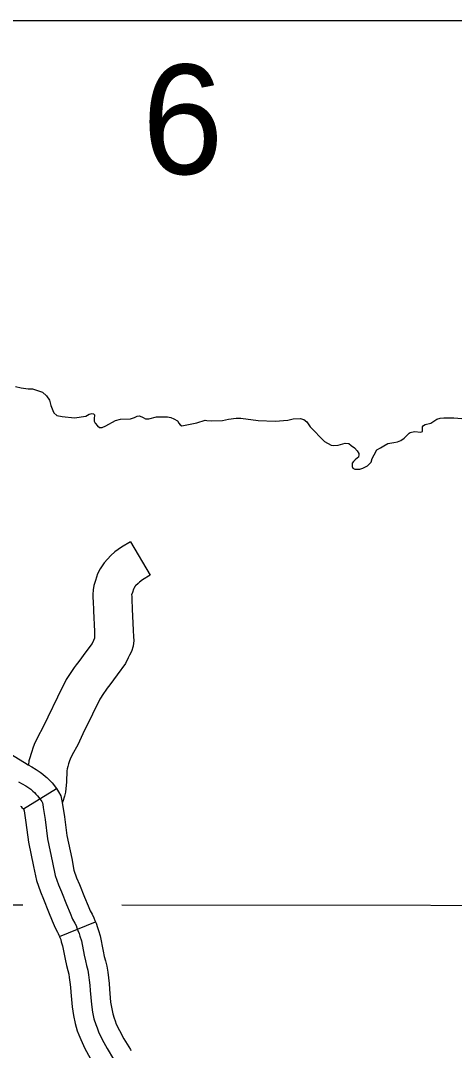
# Model space of a CAD drawing. Extents: x 1720274 to 1751788, y 372074 to 391887.
# Drawn here: x 1731147 to 1731412, y 381188 to 381816 of the extents above; entities that cross this region are included whole.
import ezdxf

# ---------------------------------------------------------------- set-up
doc = ezdxf.new("R2010")
doc.units = 0
for name, color, linetype in [('Level 32', 7, 'Continuous'), ('Level 35', 7, 'Continuous'), ('Level 45', 7, 'Continuous'), ('Level 5', 7, 'Continuous'), ('R_Draft', 7, 'Continuous')]:
    doc.layers.add(name, color=color, linetype=linetype)

msp = doc.modelspace()

# ---------------------------------------------------------------- linework, layer by layer
at = {"layer": 'Level 32'}
for p, q in [((1731148.66, 381335.55), (1731168.86, 381347.95)), ((1731170.69, 381257.68), (1731192.61, 381266.69))]:
    msp.add_line(p, q, dxfattribs=at)
for points in [[(1731096.01, 381406.65), (1731099.98, 381403.94), (1731110.2, 381395.36), (1731114.35, 381391.47), (1731121.49, 381384.03), (1731132.19, 381375.38), (1731140.48, 381369.32), (1731149.31, 381363.7), (1731151.55, 381362.36), (1731153.72, 381361.23), (1731156.46, 381359.62), (1731158.94, 381358), (1731160.61, 381356.67), (1731162.23, 381355.33), (1731163.02, 381354.6)], [(1731145.77, 381352.01), (1731147.99, 381350.85), (1731150.22, 381349.55), (1731151.98, 381348.4), (1731153.13, 381347.47), (1731154.44, 381346.4), (1731155.44, 381345.48), (1731156.33, 381344.58), (1731157.28, 381343.56), (1731158.76, 381341.75)], [(1731163.02, 381354.6), (1731163.65, 381354.02), (1731164.88, 381352.79), (1731166.21, 381351.35), (1731168.86, 381347.95)], [(1731168.86, 381347.95), (1731170.14, 381345.87), (1731171.46, 381343.38), (1731172.11, 381340.51), (1731172.49, 381338.23), (1731173.71, 381330.62), (1731175.12, 381319.24), (1731178.12, 381305.19), (1731179.52, 381298.1), (1731181.12, 381293.53), (1731182.83, 381289.5), (1731185.95, 381281.68), (1731188.09, 381276.44), (1731189.35, 381273.46), (1731190.54, 381271.32), (1731191.6, 381269.2), (1731192.3, 381267.43), (1731192.61, 381266.69)], [(1731146.94, 381337.19), (1731147.22, 381336.93), (1731147.79, 381336.37), (1731148.66, 381335.55)], [(1731158.76, 381341.75), (1731159.84, 381340), (1731160.25, 381339.23), (1731160.47, 381338.22), (1731160.79, 381336.32), (1731161.97, 381328.95), (1731163.43, 381317.27), (1731166.51, 381302.81), (1731168.06, 381294.99), (1731170.06, 381289.26), (1731171.87, 381284.98), (1731174.96, 381277.25), (1731177.14, 381271.89), (1731178.69, 381268.25), (1731180.05, 381265.8), (1731180.78, 381264.34), (1731181.32, 381262.98), (1731181.96, 381261.43), (1731182.69, 381259.52), (1731183.14, 381257.89), (1731184.05, 381255.07), (1731185.77, 381246.34), (1731186.5, 381242.79), (1731187.23, 381239.97), (1731187.95, 381237.24), (1731188.41, 381234.33), (1731188.77, 381231.15), (1731189.14, 381227.97), (1731189.41, 381224.7), (1731190.13, 381216.24), (1731190.86, 381211.6), (1731191.68, 381207.6), (1731192.77, 381204.05), (1731193.59, 381201.96), (1731194.5, 381199.6), (1731196.77, 381194.96), (1731199.76, 381189.51), (1731203.67, 381182.96)], [(1731148.66, 381335.55), (1731149, 381335.01), (1731149.1, 381334.4), (1731150.24, 381327.28), (1731151.73, 381315.29), (1731154.91, 381300.42), (1731156.6, 381291.87), (1731159, 381284.98), (1731160.92, 381280.47), (1731163.97, 381272.83), (1731166.2, 381267.34), (1731168.02, 381263.05), (1731169.56, 381260.27), (1731169.96, 381259.49), (1731170.34, 381258.53), (1731170.69, 381257.68)], [(1731192.61, 381266.69), (1731192.98, 381265.8), (1731193.96, 381263.22), (1731194.49, 381261.29), (1731195.54, 381258.04), (1731197.39, 381248.68), (1731198.05, 381245.46), (1731198.69, 381242.98), (1731199.57, 381239.69), (1731200.15, 381235.92), (1731200.55, 381232.5), (1731200.93, 381229.13), (1731201.22, 381225.7), (1731201.91, 381217.67), (1731202.53, 381213.71), (1731203.17, 381210.54), (1731203.97, 381207.96), (1731204.64, 381206.25), (1731205.37, 381204.34), (1731207.29, 381200.42), (1731210.05, 381195.4), (1731214, 381188.77), (1731214.26, 381188.28)], [(1731170.69, 381257.68), (1731170.94, 381257.07), (1731171.41, 381255.82), (1731171.79, 381254.48), (1731172.56, 381252.09), (1731174.16, 381244), (1731174.95, 381240.12), (1731175.76, 381236.97), (1731176.34, 381234.8), (1731176.66, 381232.75), (1731177, 381229.81), (1731177.34, 381226.81), (1731177.6, 381223.7), (1731178.36, 381214.81), (1731179.2, 381209.5), (1731180.18, 381204.67), (1731181.57, 381200.15), (1731182.54, 381197.68), (1731183.62, 381194.86), (1731186.25, 381189.5), (1731189.48, 381183.61), (1731193.34, 381177.15), (1731193.31, 381177.2)]]:
    msp.add_lwpolyline(points, dxfattribs=at)
at = {"layer": 'Level 35'}
for points in [[(1731143.87, 381592.94), (1731147.38, 381592.16), (1731151.67, 381591.57), (1731154.2, 381591.57), (1731158.49, 381590.21), (1731160.25, 381589.62), (1731162.79, 381587.28), (1731164.54, 381584.74), (1731165.32, 381581.42), (1731166.69, 381578.3), (1731167.27, 381576.93), (1731169.03, 381575.37), (1731172.34, 381574.78), (1731179.75, 381574), (1731186.78, 381574.98), (1731188.82, 381576.18), (1731190.34, 381576.47), (1731191.48, 381576.28), (1731191.95, 381575.71), (1731191.95, 381575.04), (1731191.86, 381574.09), (1731191.76, 381573.33), (1731191.76, 381571.9), (1731192.43, 381570.76), (1731193.95, 381568.96), (1731195.18, 381568.1), (1731196.8, 381568.1), (1731198.98, 381569.15), (1731204.78, 381572.38), (1731208.01, 381573.14), (1731214.09, 381573.33), (1731216.37, 381574.09), (1731218.18, 381575.04), (1731219.51, 381575.23), (1731221.79, 381574.19), (1731223.21, 381573.33), (1731225.3, 381573.33), (1731229.86, 381574.57), (1731232.33, 381574.57), (1731236.7, 381574.47), (1731238.7, 381574.19), (1731240.5, 381573.42), (1731242.69, 381572), (1731243.45, 381570.76), (1731244.3, 381569.62), (1731245.35, 381569.15), (1731247.34, 381569.53), (1731254.56, 381570.95), (1731259.51, 381572.47), (1731260.55, 381572.38), (1731263.4, 381572.19), (1731270.24, 381572.38), (1731273.76, 381573.04), (1731278.41, 381573.81), (1731281.36, 381573.81), (1731292, 381572.28), (1731302.35, 381571.9), (1731309.95, 381572.57), (1731313.37, 381573.42), (1731317.56, 381573.52), (1731319.84, 381572.85), (1731321.64, 381571.52), (1731323.73, 381568.48), (1731332.47, 381559.54), (1731336.56, 381557.26), (1731337.98, 381556.97), (1731340.83, 381557.26), (1731344.92, 381558.49), (1731347.24, 381558.24), (1731348.7, 381557.04), (1731350.69, 381555.71), (1731352.42, 381553.72), (1731353.35, 381552.25), (1731353.35, 381551.59), (1731353.08, 381549.86), (1731352.55, 381549.46), (1731351.22, 381548.4), (1731350.03, 381547.33), (1731349.36, 381546.27), (1731349.23, 381545.2)], [(1731143.87, 381592.94), (1731147.38, 381592.16), (1731151.67, 381591.57), (1731154.2, 381591.57), (1731158.49, 381590.21), (1731160.25, 381589.62), (1731162.79, 381587.28), (1731164.54, 381584.74), (1731165.32, 381581.42), (1731166.69, 381578.3), (1731167.27, 381576.93), (1731169.03, 381575.37), (1731172.34, 381574.78), (1731179.75, 381574), (1731186.78, 381574.98), (1731188.82, 381576.18), (1731190.34, 381576.47), (1731191.48, 381576.28), (1731191.95, 381575.71), (1731191.95, 381575.04), (1731191.86, 381574.09), (1731191.76, 381573.33), (1731191.76, 381571.9), (1731192.43, 381570.76), (1731193.95, 381568.96), (1731195.18, 381568.1), (1731196.8, 381568.1), (1731198.98, 381569.15), (1731204.78, 381572.38), (1731208.01, 381573.14), (1731214.09, 381573.33), (1731216.37, 381574.09), (1731218.18, 381575.04), (1731219.51, 381575.23), (1731221.79, 381574.19), (1731223.21, 381573.33), (1731225.3, 381573.33), (1731229.86, 381574.57), (1731232.33, 381574.57), (1731236.7, 381574.47), (1731238.7, 381574.19), (1731240.5, 381573.42), (1731242.69, 381572), (1731243.45, 381570.76), (1731244.3, 381569.62), (1731245.35, 381569.15), (1731247.34, 381569.53), (1731254.56, 381570.95), (1731259.51, 381572.47), (1731260.55, 381572.38), (1731263.4, 381572.19), (1731270.24, 381572.38), (1731273.76, 381573.04), (1731278.41, 381573.81), (1731281.36, 381573.81), (1731292, 381572.28), (1731302.35, 381571.9), (1731309.95, 381572.57), (1731313.37, 381573.42), (1731317.56, 381573.52), (1731319.84, 381572.85), (1731321.64, 381571.52), (1731323.73, 381568.48), (1731332.47, 381559.54), (1731336.56, 381557.26), (1731337.98, 381556.97), (1731340.83, 381557.26), (1731344.92, 381558.49), (1731347.24, 381558.24), (1731348.7, 381557.04), (1731350.69, 381555.71), (1731352.42, 381553.72), (1731353.35, 381552.25), (1731353.35, 381551.59), (1731353.08, 381549.86), (1731352.55, 381549.46), (1731351.22, 381548.4), (1731350.03, 381547.33), (1731349.36, 381546.27), (1731349.23, 381545.2)], [(1731349.23, 381545.2), (1731349.23, 381544.67), (1731349.23, 381544.27), (1731349.76, 381543.21), (1731350.83, 381542.68), (1731354.01, 381542.68), (1731355.74, 381543.34), (1731358.67, 381544.67), (1731360.79, 381546.8), (1731361.46, 381549.06), (1731362.78, 381551.45), (1731364.38, 381554.51), (1731366.64, 381555.71), (1731368.63, 381556.78), (1731371.02, 381558.24), (1731374.74, 381558.9), (1731376.87, 381559.3), (1731379, 381560.1), (1731381.12, 381561.56), (1731382.45, 381562.89), (1731384.05, 381564.49), (1731384.71, 381565.02), (1731387.23, 381565.55), (1731391.22, 381565.15), (1731392.15, 381565.55), (1731392.28, 381565.95), (1731392.15, 381567.02), (1731392.15, 381567.81), (1731392.28, 381568.48), (1731392.81, 381569.28), (1731393.88, 381569.81), (1731397.2, 381570.61), (1731399.19, 381571.94), (1731401.05, 381573.13), (1731402.91, 381573.8), (1731405.17, 381573.93), (1731411.42, 381573.93), (1731423.51, 381572.87)], [(1731349.23, 381545.2), (1731349.23, 381544.67), (1731349.23, 381544.27), (1731349.76, 381543.21), (1731350.83, 381542.68), (1731354.01, 381542.68), (1731355.74, 381543.34), (1731358.67, 381544.67), (1731360.79, 381546.8), (1731361.46, 381549.06), (1731362.78, 381551.45), (1731364.38, 381554.51), (1731366.64, 381555.71), (1731368.63, 381556.78), (1731371.02, 381558.24), (1731374.74, 381558.9), (1731376.87, 381559.3), (1731379, 381560.1), (1731381.12, 381561.56), (1731382.45, 381562.89), (1731384.05, 381564.49), (1731384.71, 381565.02), (1731387.23, 381565.55), (1731391.22, 381565.15), (1731392.15, 381565.55), (1731392.28, 381565.95), (1731392.15, 381567.02), (1731392.15, 381567.81), (1731392.28, 381568.48), (1731392.81, 381569.28), (1731393.88, 381569.81), (1731397.2, 381570.61), (1731399.19, 381571.94), (1731401.05, 381573.13), (1731402.91, 381573.8), (1731405.17, 381573.93), (1731411.42, 381573.93), (1731423.51, 381572.87)]]:
    msp.add_lwpolyline(points, dxfattribs=at)
at = {"layer": 'Level 45'}
msp.add_line((1731213.97, 381498.33), (1731226.06, 381477.95), dxfattribs=at)
for points in [[(1731213.97, 381498.33), (1731208.43, 381495.05), (1731204.43, 381492.2), (1731202.09, 381490), (1731199.89, 381487.79), (1731197.86, 381485.58), (1731196.7, 381483.65), (1731195.56, 381481.77), (1731193.9, 381478.79), (1731192.62, 381474.7), (1731191.61, 381471.65), (1731191.17, 381469.02), (1731190.99, 381466.29), (1731191.12, 381463.84), (1731191.21, 381462.37), (1731191.4, 381456.34), (1731192.06, 381443.67), (1731192.15, 381439.64), (1731191.38, 381438.17), (1731190.54, 381436.36), (1731186.78, 381431.32), (1731182.44, 381425.37), (1731180.92, 381423.35)], [(1731226.06, 381477.95), (1731221.36, 381475.16), (1731219.49, 381473.83), (1731218.6, 381473), (1731217.02, 381471.41), (1731216.96, 381471.34), (1731216.04, 381469.84), (1731215.8, 381469.41), (1731215.18, 381467.42), (1731214.73, 381466.09), (1731214.78, 381465.19), (1731214.89, 381463.43), (1731215.08, 381457.32), (1731215.74, 381444.56), (1731215.84, 381440.5), (1731215.97, 381438.16), (1731215.69, 381434.79), (1731214.59, 381431.51), (1731213.5, 381429.32), (1731212.63, 381427.67), (1731211.01, 381424.17), (1731205.86, 381417.25), (1731201.47, 381411.24), (1731199.82, 381409.06)], [(1731180.92, 381423.35), (1731179.71, 381421.76), (1731178.02, 381419.33), (1731174.66, 381414.4), (1731169.43, 381403.61), (1731163.64, 381391.47), (1731160.75, 381385.49), (1731157.28, 381379.12), (1731155.27, 381374.75), (1731154.52, 381372.61), (1731153.79, 381370.53), (1731153.2, 381368.64), (1731152.75, 381367.31), (1731151.94, 381364.87), (1731151.7, 381362.28)], [(1731199.82, 381409.06), (1731198.9, 381407.84), (1731197.55, 381405.9), (1731195.23, 381402.49), (1731190.79, 381393.35), (1731185.01, 381381.2), (1731181.83, 381374.65), (1731178.48, 381368.5), (1731177.26, 381365.85), (1731176.88, 381364.76), (1731176.28, 381363.05), (1731175.74, 381361.33), (1731175.29, 381359.98), (1731175.16, 381358.66), (1731174.97, 381352), (1731174.36, 381345.69), (1731173.68, 381343.33), (1731172.77, 381340.12), (1731172.34, 381339.5)]]:
    msp.add_lwpolyline(points, dxfattribs=at)
at = {"layer": 'Level 5'}
for points in [[(1731067.81, 381277.06), (1731148.28, 381277)], [(1731208.63, 381276.96), (1731585.71, 381276.71)]]:
    msp.add_lwpolyline(points, dxfattribs=at)
at = {"layer": 'R_Draft'}
msp.add_lwpolyline([(1729990.7, 381816.11), (1741847.55, 381816.11), (1741847.55, 374371.32), (1729990.7, 374371.32)], close=True, dxfattribs=at)

# ---------------------------------------------------------------- texts
at = {"layer": 'Level 5'}
msp.add_text('6', height=66.74, dxfattribs=at).set_placement((1731221.06, 381722.54))

doc.saveas('drawing.dxf')
